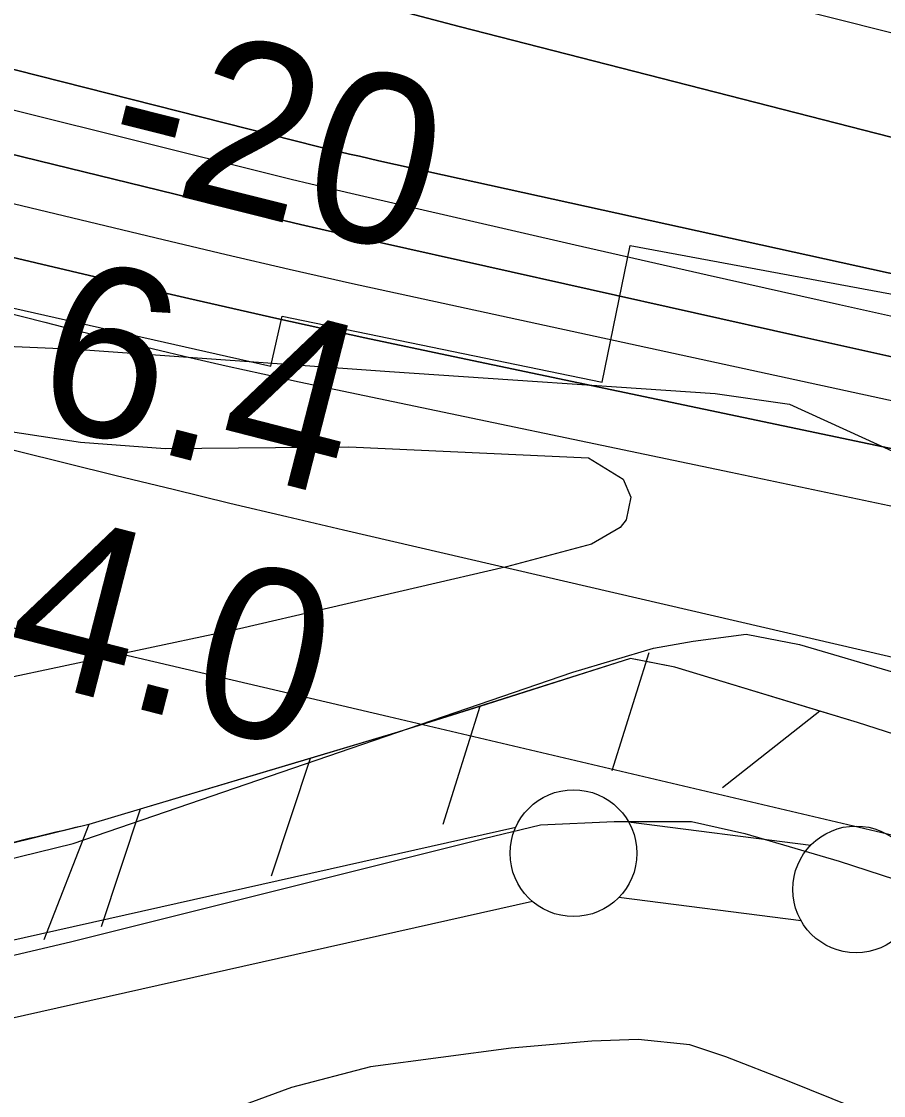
# Model space of a CAD drawing. Extents: x 3567028 to 3605064, y 510945 to 536587.
# Drawn here: x 3591593.1 to 3591933.1, y 522067.6 to 522491.2 of the extents above; entities that cross this region are included whole.
import ezdxf

# ---------------------------------------------------------------- set-up
doc = ezdxf.new("R2010")
doc.units = 0
for name, color, linetype in [('V-FLOD-BASE', 7, 'Continuous'), ('V-GRID-MAJR', 7, 'Continuous'), ('V-LEVE-TOET', 7, 'Continuous'), ('V-RIVR-EDGE', 7, 'Continuous'), ('V-RIVR-RANG', 7, 'Continuous'), ('V-RRAP-FSHR', 7, 'Continuous'), ('V-RRAP-RVMT', 7, 'Continuous'), ('V-SITE-VEGE', 7, 'Continuous'), ('V-SURV-LINE', 7, 'Continuous'), ('V-TOPO-DPTH', 7, 'Continuous'), ('V-TOPO-MINR', 7, 'Continuous'), ('V-TOPO-WATR', 7, 'Continuous')]:
    doc.layers.add(name, color=color, linetype=linetype)

msp = doc.modelspace()

# ---------------------------------------------------------------- linework, layer by layer
at = {"layer": 'V-FLOD-BASE'}
msp.add_lwpolyline([(3591078.58, 522204.585), (3591305.406, 522126.57300000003), (3591343.322, 522115.036), (3591373.117, 522106.893), (3591399.526, 522102.814), (3591421.873, 522100.77), (3591447.607, 522098.724), (3591471.986, 522099.385), (3591492.982, 522102.083), (3591532.943, 522109.509), (3591612.8680000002, 522128.42600000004), (3591775.426, 522168.96400000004), (3591797.776, 522174.369), (3591826.898, 522175.706), (3591857.372, 522175.69), (3591878.364, 522170.936), (3591915.605, 522160.08), (3591992.794, 522134.97500000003), (3592122.7970000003, 522093.58900000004)], dxfattribs=at)
at = {"layer": 'V-GRID-MAJR'}
msp.add_spline([(3571178.42, 522409.74700000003), (3576457.305, 522452.36100000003), (3581736.185, 522495.743), (3587015.058, 522539.892), (3592293.9250000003, 522584.81), (3597572.785, 522630.495), (3602851.6380000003, 522676.94800000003), (3602851.639, 522676.94800000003)], degree=3, dxfattribs=at)
at = {"layer": 'V-LEVE-TOET'}
for points in [[(3591191.545, 522211.29000000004), (3591331.702, 522161.096), (3591366.233, 522149.561), (3591386.548, 522144.81), (3591414.31, 522138.699), (3591444.107, 522136.651), (3591480.68, 522140.014), (3591530.798, 522146.75800000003), (3591613.431, 522167.027), (3591773.288, 522221.788), (3591810.543, 522234.63300000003), (3591842.377, 522244.097), (3591857.9560000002, 522246.79600000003), (3591878.95, 522249.493), (3591899.9420000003, 522245.418), (3591939.215, 522233.884), (3591991.349, 522211.503), (3592019.787, 522202.68200000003), (3592077.34, 522183.68700000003), (3592134.8910000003, 522158.597), (3592166.7090000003, 522140.292)], [(3591930.4450000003, 522059.163), (3591895.238, 522073.406), (3591870.863, 522082.901), (3591856.643, 522087.65), (3591836.329, 522089.69200000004), (3591818.043, 522089.027), (3591786.213, 522086.335), (3591730.6750000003, 522078.92), (3591699.519, 522070.81), (3591655.489, 522054.581)]]:
    msp.add_lwpolyline(points, dxfattribs=at)
at = {"layer": 'V-RIVR-EDGE'}
msp.add_lwpolyline([(3591236.5091829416, 522428.27376199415), (3591348.702777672, 522400.98164100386), (3591446.4990122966, 522377.92740697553), (3591511.3056881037, 522366.36095266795), (3591614.5508465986, 522361.9033706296), (3591738.1965948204, 522353.19305736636), (3591866.64492674, 522344.47086869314), (3591896.050360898, 522340.1958710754), (3591953.0172119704, 522314.2409632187), (3592047.210024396, 522290.59531278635), (3592134.2182588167, 522274.77167397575), (3592214.037461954, 522264.9690778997)], dxfattribs=at)
at = {"layer": 'V-RRAP-FSHR'}
for p, q in [((3591840.5722803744, 522242.25448928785), (3591825.9653095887, 522195.6595824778)), ((3591773.8484138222, 522221.09553160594), (3591759.2404430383, 522174.5006247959)), ((3591908.025145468, 522219.1775354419), (3591869.6182222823, 522189.02259575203)), ((3591706.943547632, 522200.52257275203), (3591691.5465784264, 522154.182665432)), ((3591639.868681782, 522180.5006127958), (3591624.4717125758, 522134.16070547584)), ((3591619.650722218, 522174.465624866), (3591601.9347576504, 522128.9627158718))]:
    msp.add_line(p, q, dxfattribs=at)
for points in [[(3592120.4707205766, 522099.016775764), (3592126.881707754, 522132.5307087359), (3592126.1587092, 522149.34867509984), (3591922.777115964, 522214.70554438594), (3591850.7492600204, 522236.54050071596), (3591833.2922949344, 522239.94549390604), (3591741.52447847, 522210.8455521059), (3591619.6497222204, 522174.465624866)], [(3591840.7882799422, 522238.48349683), (3591833.2922949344, 522239.94549390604), (3591773.847413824, 522221.09553160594)], [(3591908.025145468, 522219.1775354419), (3591850.7492600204, 522236.54050071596), (3591840.7872799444, 522238.48349683)], [(3591773.8484138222, 522221.09553160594), (3591741.52447847, 522210.8455521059), (3591706.9425476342, 522200.52257275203)], [(3591974.7440120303, 522198.00557778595), (3591922.777115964, 522214.70554438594), (3591908.02414547, 522219.1775354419)], [(3591706.943547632, 522200.52257275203), (3591639.867681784, 522180.5006127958)], [(3591639.868681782, 522180.5006127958), (3591619.6497222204, 522174.465624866)], [(3591619.6497222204, 522174.465624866), (3591598.751764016, 522169.36063507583), (3591577.847805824, 522164.282645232), (3591551.6418582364, 522157.89065801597)]]:
    msp.add_lwpolyline(points, dxfattribs=at)
msp.add_spline([(3591619.6497222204, 522174.465624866), (3591577.847805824, 522164.282645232), (3591501.69495813, 522146.17468144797), (3591445.30007092, 522144.7836842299), (3591370.929219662, 522148.3086771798), (3591297.899365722, 522171.6956304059)], degree=3, dxfattribs=at)
at = {"layer": 'V-RRAP-RVMT'}
msp.add_lwpolyline([(3591168.6940000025, 522454.84700000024), (3591312.5100000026, 522419.79700000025), (3591312.9640000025, 522421.69600000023), (3591431.346000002, 522392.8430000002), (3591433.2600000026, 522400.69600000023), (3591561.4360000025, 522371.85300000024), (3591564.2140000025, 522383.94500000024), (3591691.4650000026, 522355.2890000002), (3591695.8350000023, 522374.8920000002), (3591822.1070000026, 522348.86400000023), (3591833.2090000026, 522402.87200000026), (3591959.8730000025, 522379.32100000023), (3591966.0770000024, 522410.90200000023), (3592089.0230000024, 522388.02500000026), (3592090.471000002, 522395.7410000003), (3592182.1920000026, 522378.46000000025)], dxfattribs=at)
at = {"layer": 'V-SITE-VEGE'}
msp.add_lwpolyline([(3591577.413, 522331.227), (3591616.292, 522325.222), (3591649.791, 522322.81), (3591722.1780000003, 522323.369), (3591816.693, 522319.123), (3591830.447, 522310.74100000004), (3591833.435, 522303.561), (3591831.6350000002, 522294.588), (3591829.241, 522291.598), (3591817.8710000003, 522285.02400000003), (3591784.365, 522276.07), (3591679.063, 522251.60500000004), (3591574.9590000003, 522229.532)], dxfattribs=at)
at = {"layer": 'V-SURV-LINE'}
for points in [[(3591832.5407227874, 522175.52074195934), (3591904.3626142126, 522166.3181433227)], [(3591473.2419389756, 522102.8345992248), (3591788.022396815, 522173.44501663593)], [(3591900.542342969, 522136.5623777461), (3591828.7213513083, 522145.7648610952)], [(3591794.5836776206, 522144.17131477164), (3591479.803027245, 522073.56085417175)]]:
    msp.add_lwpolyline(points, dxfattribs=at)
for centre in [(3591810.80571, 522163.18282999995), (3591922.27772, 522148.8995899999)]:
    msp.add_circle(centre, 25, dxfattribs=at)
at = {"layer": 'V-TOPO-DPTH'}
for points in [[(3589592.9459936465, 523061.10440770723), (3589728.566117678, 523023.68261827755), (3589864.42401442, 522987.163268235), (3590000.6385702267, 522951.9975772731), (3590137.0908987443, 522917.7343256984), (3590478.853213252, 522833.7230427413), (3590512.141855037, 522825.4869885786), (3590545.413746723, 522817.1842383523), (3590578.660513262, 522808.78144403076), (3590611.8905297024, 522800.3119536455), (3590723.2191028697, 522771.75873306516), (3590812.03997237, 522748.7334927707), (3590900.7796859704, 522725.4027826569), (3590989.3976657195, 522701.61386781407), (3591077.934489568, 522677.5194831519), (3591685.672567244, 522510.4422454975), (3591705.649850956, 522505.00683554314), (3591725.6458301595, 522499.6418481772), (3591745.669852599, 522494.3824946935), (3591765.7125705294, 522489.193563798), (3592488.8404057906, 522304.0156925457)], [(3592488.8404057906, 522304.0156925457), (3591765.7125705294, 522489.193563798), (3591745.669852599, 522494.3824946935), (3591725.6458301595, 522499.6418481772), (3591705.649850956, 522505.00683554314), (3591685.672567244, 522510.4422454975), (3591077.934489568, 522677.5194831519), (3590989.3976657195, 522701.61386781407), (3590900.7796859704, 522725.4027826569), (3590812.03997237, 522748.7334927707), (3590723.2191028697, 522771.75873306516), (3590611.8905297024, 522800.3119536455), (3590578.660513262, 522808.78144403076), (3590545.413746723, 522817.1842383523), (3590512.141855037, 522825.4869885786), (3590478.853213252, 522833.7230427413), (3590137.0908987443, 522917.7343256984), (3590000.6385702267, 522951.9975772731), (3589864.42401442, 522987.163268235), (3589728.566117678, 523023.68261827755), (3589592.9459936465, 523061.10440770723)], [(3589343.1486172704, 523017.8404897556), (3589784.8221804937, 522891.1352028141), (3589905.351913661, 522856.4616681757), (3590025.847243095, 522821.6693139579), (3590146.290966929, 522786.69873037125), (3590266.700287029, 522751.60932720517), (3590437.670548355, 522701.648330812), (3590472.6042075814, 522691.57663910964), (3590507.5848914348, 522681.67336498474), (3590542.636112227, 522672.02271722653), (3590577.7343576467, 522662.54048704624), (3591297.4285533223, 522470.8890794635), (3591363.2146217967, 522453.6805230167), (3591429.097780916, 522436.85935088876), (3591495.126576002, 522420.61925523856), (3591561.2524617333, 522404.76654390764), (3591624.311509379, 522389.9425024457), (3591659.008347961, 522381.9166255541), (3591693.7420429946, 522374.05636010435), (3591728.5310227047, 522366.4445118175), (3591763.3568588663, 522358.99827497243), (3592369.725327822, 522231.6124891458)], [(3592369.725327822, 522231.6124891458), (3591763.3568588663, 522358.99827497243), (3591728.5310227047, 522366.4445118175), (3591693.7420429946, 522374.05636010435), (3591659.008347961, 522381.9166255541), (3591624.311509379, 522389.9425024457), (3591561.2524617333, 522404.76654390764), (3591495.126576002, 522420.61925523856), (3591429.097780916, 522436.85935088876), (3591363.2146217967, 522453.6805230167), (3591297.4285533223, 522470.8890794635), (3590577.7343576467, 522662.54048704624), (3590542.636112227, 522672.02271722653), (3590507.5848914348, 522681.67336498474), (3590472.6042075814, 522691.57663910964), (3590437.670548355, 522701.648330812), (3590266.700287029, 522751.60932720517), (3590146.290966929, 522786.69873037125), (3590025.847243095, 522821.6693139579), (3589905.351913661, 522856.4616681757), (3589784.8221804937, 522891.1352028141), (3589343.1486172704, 523017.8404897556)], [(3592194.65820034, 522302.1831374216), (3592096.2718389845, 522323.5729365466), (3591997.9432555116, 522345.2267879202), (3591899.6531906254, 522367.0566741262), (3591735.0487882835, 522403.8466656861), (3591719.1011156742, 522407.46185345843), (3591703.1685106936, 522411.1413944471), (3591687.2585071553, 522414.91746526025), (3591671.363571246, 522418.7578892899), (3591282.5333795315, 522513.9528076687), (3591154.516790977, 522545.8662401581), (3591026.6864030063, 522578.49651295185), (3590899.135315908, 522612.2020462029), (3590771.7704293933, 522646.6244197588), (3590552.104610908, 522706.98617543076), (3590534.733653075, 522711.8389771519), (3590517.391151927, 522716.7898791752), (3590500.0913358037, 522721.887931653), (3590482.819976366, 522727.0840844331), (3589716.039972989, 522961.3292064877), (3589647.8181629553, 522982.16907634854)], [(3592194.65820034, 522302.1831374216), (3592096.2718389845, 522323.5729365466), (3591997.9432555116, 522345.2267879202), (3591899.6531906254, 522367.0566741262), (3591735.0487882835, 522403.8466656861), (3591719.1011156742, 522407.46185345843), (3591703.1685106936, 522411.1413944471), (3591687.2585071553, 522414.91746526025), (3591671.363571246, 522418.7578892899), (3591282.5333795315, 522513.9528076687), (3591154.516790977, 522545.8662401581), (3591026.6864030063, 522578.49651295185), (3590899.135315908, 522612.2020462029), (3590771.7704293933, 522646.6244197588), (3590552.104610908, 522706.98617543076), (3590534.733653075, 522711.8389771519), (3590517.391151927, 522716.7898791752), (3590500.0913358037, 522721.887931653), (3590482.819976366, 522727.0840844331), (3589716.039972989, 522961.3292064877), (3589647.8181629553, 522982.16907634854)], [(3589557.6550079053, 522908.30454407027), (3589650.668506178, 522880.01608432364), (3589743.5667073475, 522851.351262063), (3589836.3880437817, 522822.4355314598), (3590452.522961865, 522629.12776651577), (3590471.1175277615, 522623.37805426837), (3590489.7427471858, 522617.73096702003), (3590508.413946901, 522612.2378172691), (3590527.115800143, 522606.84729251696), (3590837.477517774, 522518.77604694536), (3590976.461909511, 522480.0872206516), (3591115.6936625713, 522442.3289420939), (3591255.2964576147, 522405.96648513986), (3591395.1466139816, 522370.534575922), (3591630.46199069, 522312.16799781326), (3591652.852548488, 522306.6696827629), (3591675.2598064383, 522301.24100736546), (3591697.692114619, 522295.91679144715), (3591720.141122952, 522290.66221518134), (3592157.3519301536, 522189.3992752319)], [(3590602.3162907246, 522874.3610217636), (3591644.193764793, 522564.5850288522), (3591659.373838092, 522560.0923604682), (3591674.5613604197, 522555.625135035), (3591689.7600562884, 522551.19607402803), (3591704.966201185, 522546.79245597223), (3591733.826648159, 522538.47389906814), (3591734.608703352, 522538.25060068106), (3591736.9599733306, 522537.5989858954), (3591756.582896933, 522532.2956029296), (3591767.187139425, 522529.4609958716), (3591777.8015496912, 522526.66543126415), (3591788.431211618, 522523.9284303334), (3591799.0710413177, 522521.2304718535), (3592550.8174883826, 522332.81301118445)], [(3590602.3162907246, 522874.3610217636), (3591644.193764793, 522564.5850288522), (3591659.373838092, 522560.0923604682), (3591674.5613604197, 522555.625135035), (3591689.7600562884, 522551.19607402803), (3591704.966201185, 522546.79245597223), (3591733.826648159, 522538.47389906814), (3591734.608703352, 522538.25060068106), (3591736.9599733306, 522537.5989858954), (3591756.582896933, 522532.2956029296), (3591767.187139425, 522529.4609958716), (3591777.8015496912, 522526.66543126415), (3591788.431211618, 522523.9284303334), (3591799.0710413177, 522521.2304718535), (3592550.8174883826, 522332.81301118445)], [(3590675.289928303, 522704.26337955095), (3591709.8376780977, 522441.88106578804), (3591710.909305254, 522441.61410654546), (3591711.4460082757, 522441.4842629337), (3591711.9831560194, 522441.35623732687), (3591718.62180395, 522439.7917837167), (3591722.480578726, 522438.89154071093), (3591726.3419793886, 522438.0028249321), (3591730.2073188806, 522437.1313999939), (3591734.075284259, 522436.2715022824), (3592557.341076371, 522255.1814884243)], [(3592557.341076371, 522255.1814884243), (3591734.075284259, 522436.2715022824), (3591730.2073188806, 522437.1313999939), (3591726.3419793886, 522438.0028249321), (3591722.480578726, 522438.89154071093), (3591718.62180395, 522439.7917837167), (3591711.9831560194, 522441.35623732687), (3591711.4460082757, 522441.4842629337), (3591710.909305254, 522441.61410654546), (3591709.8376780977, 522441.88106578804), (3590675.289928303, 522704.26337955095)]]:
    msp.add_lwpolyline(points, dxfattribs=at)
at = {"layer": 'V-TOPO-MINR'}
for points in [[(3589592.9459936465, 523061.10440770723), (3589728.566117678, 523023.68261827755), (3589864.42401442, 522987.163268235), (3590000.6385702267, 522951.9975772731), (3590137.0908987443, 522917.7343256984), (3590478.853213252, 522833.7230427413), (3590512.141855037, 522825.4869885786), (3590545.413746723, 522817.1842383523), (3590578.660513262, 522808.78144403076), (3590611.8905297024, 522800.3119536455), (3590723.2191028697, 522771.75873306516), (3590812.03997237, 522748.7334927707), (3590900.7796859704, 522725.4027826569), (3590989.3976657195, 522701.61386781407), (3591077.934489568, 522677.5194831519), (3591685.672567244, 522510.4422454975), (3591705.649850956, 522505.00683554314), (3591725.6458301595, 522499.6418481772), (3591745.669852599, 522494.3824946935), (3591765.7125705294, 522489.193563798), (3592488.8404057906, 522304.0156925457)], [(3589487.0922968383, 523014.65076525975), (3590464.1708719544, 522716.84484385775), (3590488.730714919, 522709.47417833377), (3590513.3313010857, 522702.2443789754), (3590537.9930020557, 522695.22587886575), (3590562.695446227, 522688.3482449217), (3590993.6069140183, 522570.363481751), (3591110.6166761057, 522538.9219037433), (3591227.817121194, 522508.2226460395), (3591345.303590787, 522478.63686879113), (3591462.9807433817, 522449.79341184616), (3591649.0017600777, 522405.13296776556), (3591673.830167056, 522399.25851719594), (3591698.683532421, 522393.49329306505), (3591723.574335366, 522387.89190859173), (3591748.4900966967, 522382.399750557), (3592118.546908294, 522302.1056239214), (3592193.8270288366, 522285.8373651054)], [(3589647.8181629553, 522982.16907634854), (3589716.039972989, 522961.3292064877), (3590482.819976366, 522727.0840844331), (3590500.0913358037, 522721.887931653), (3590517.391151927, 522716.7898791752), (3590534.733653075, 522711.8389771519), (3590552.104610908, 522706.98617543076), (3590771.7704293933, 522646.6244197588), (3590899.135315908, 522612.2020462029), (3591026.6864030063, 522578.49651295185), (3591154.516790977, 522545.8662401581), (3591282.5333795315, 522513.9528076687), (3591671.363571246, 522418.7578892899), (3591687.2585071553, 522414.91746526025), (3591703.1685106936, 522411.1413944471), (3591719.1011156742, 522407.46185345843), (3591735.0487882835, 522403.8466656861), (3591899.6531906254, 522367.0566741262), (3591997.9432555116, 522345.2267879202), (3592096.2718389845, 522323.5729365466), (3592194.65820034, 522302.1831374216)], [(3589557.6550079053, 522908.30454407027), (3589650.668506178, 522880.01608432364), (3589743.5667073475, 522851.351262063), (3589836.3880437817, 522822.4355314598), (3590452.522961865, 522629.12776651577), (3590471.1175277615, 522623.37805426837), (3590489.7427471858, 522617.73096702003), (3590508.413946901, 522612.2378172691), (3590527.115800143, 522606.84729251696), (3590837.477517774, 522518.77604694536), (3590976.461909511, 522480.0872206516), (3591115.6936625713, 522442.3289420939), (3591255.2964576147, 522405.96648513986), (3591395.1466139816, 522370.534575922), (3591630.46199069, 522312.16799781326), (3591652.852548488, 522306.6696827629), (3591675.2598064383, 522301.24100736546), (3591697.692114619, 522295.91679144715), (3591720.141122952, 522290.66221518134), (3592157.3519301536, 522189.3992752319)], [(3590602.3162907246, 522874.3610217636), (3591644.193764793, 522564.5850288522), (3591659.373838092, 522560.0923604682), (3591674.5613604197, 522555.625135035), (3591689.7600562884, 522551.19607402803), (3591704.966201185, 522546.79245597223), (3591733.826648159, 522538.47389906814), (3591734.608703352, 522538.25060068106), (3591736.9599733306, 522537.5989858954), (3591756.582896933, 522532.2956029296), (3591767.187139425, 522529.4609958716), (3591777.8015496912, 522526.66543126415), (3591788.431211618, 522523.9284303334), (3591799.0710413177, 522521.2304718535), (3592550.8174883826, 522332.81301118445)], [(3590675.289928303, 522704.26337955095), (3591709.8376780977, 522441.88106578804), (3591710.909305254, 522441.61410654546), (3591711.4460082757, 522441.4842629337), (3591711.9831560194, 522441.35623732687), (3591718.62180395, 522439.7917837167), (3591722.480578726, 522438.89154071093), (3591726.3419793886, 522438.0028249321), (3591730.2073188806, 522437.1313999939), (3591734.075284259, 522436.2715022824), (3592557.341076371, 522255.1814884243)], [(3590978.508288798, 522608.75749153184), (3591691.582387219, 522430.96220024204), (3591699.403871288, 522429.03517994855), (3591707.2323333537, 522427.1372975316), (3591715.0712624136, 522425.28312192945), (3591722.917169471, 522423.4580842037), (3591811.4076901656, 522403.1343400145), (3591863.5250823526, 522391.2632637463), (3591915.6704615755, 522379.5174884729), (3591967.8578213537, 522367.9596646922), (3592020.0731681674, 522356.52714190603), (3592538.8092733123, 522243.92904408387)], [(3591088.8275748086, 522502.79486146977), (3591602.2072313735, 522372.52390884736), (3591616.4941039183, 522368.94765001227), (3591630.7959079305, 522365.43300816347), (3591645.1201091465, 522362.01079179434), (3591659.4592418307, 522358.6501924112), (3591673.8195335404, 522355.3810932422), (3591688.1931031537, 522352.17236588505), (3591702.586589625, 522349.0541962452), (3591716.9933540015, 522345.9963984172), (3591872.920589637, 522313.4138840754), (3591965.28543007, 522294.0368969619), (3592057.6296024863, 522274.5622902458), (3592149.9427728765, 522254.94125412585)], [(3591215.6078770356, 522351.1118909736), (3591319.434823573, 522321.80702513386), (3591423.553719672, 522293.6156678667), (3591528.1105401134, 522267.09457345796), (3591632.9593101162, 522241.68698762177), (3591738.0178976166, 522217.07559389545), (3591843.0641190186, 522192.4116204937), (3591948.0917912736, 522167.6687775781), (3592053.10709743, 522142.87335498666), (3592471.835987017, 522043.84026034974)]]:
    msp.add_lwpolyline(points, dxfattribs=at)
at = {"layer": 'V-TOPO-WATR'}
msp.add_lwpolyline([(3589343.1486172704, 523017.8404897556), (3589784.8221804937, 522891.1352028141), (3589905.351913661, 522856.4616681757), (3590025.847243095, 522821.6693139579), (3590146.290966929, 522786.69873037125), (3590266.700287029, 522751.60932720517), (3590437.670548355, 522701.648330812), (3590472.6042075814, 522691.57663910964), (3590507.5848914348, 522681.67336498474), (3590542.636112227, 522672.02271722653), (3590577.7343576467, 522662.54048704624), (3591297.4285533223, 522470.8890794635), (3591363.2146217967, 522453.6805230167), (3591429.097780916, 522436.85935088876), (3591495.126576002, 522420.61925523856), (3591561.2524617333, 522404.76654390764), (3591624.311509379, 522389.9425024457), (3591659.008347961, 522381.9166255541), (3591693.7420429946, 522374.05636010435), (3591728.5310227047, 522366.4445118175), (3591763.3568588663, 522358.99827497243), (3592369.725327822, 522231.6124891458)], dxfattribs=at)

# ---------------------------------------------------------------- texts
at = {"layer": 'V-RIVR-RANG'}
for s, height, rotation, p in [('-20', 67.00000000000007, 345.8937222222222, (3591623.1948312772, 522430.2472510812)), ('6.4', 67, 345.6083257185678, (3591595.455975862, 522334.5483983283)), ('14.0', 67, 345.6083257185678, (3591535.8402103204, 522246.6064162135))]:
    msp.add_text(s, height=height, rotation=rotation, dxfattribs=at).set_placement(p)

doc.saveas('drawing.dxf')
